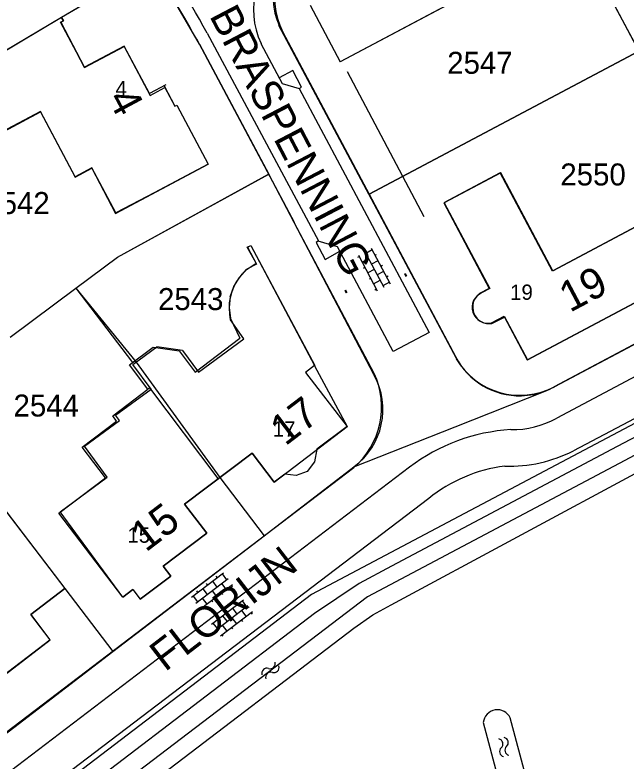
# Model space of a CAD drawing. Extents: x 148816 to 151297, y 399515 to 402500.
# Drawn here: x 150813.4 to 150863.4, y 401402.9 to 401464 of the extents above; entities that cross this region are included whole.
import ezdxf

# ---------------------------------------------------------------- set-up
doc = ezdxf.new("R2010")
doc.units = 0
for name, color, linetype in [('B01 Hoofdgebouw  [T] Norm', 7, 'Continuous'), ('B01 hoofgebouw', 7, 'Continuous'), ('G01 perceelsgrens', 7, 'Continuous'), ('S02 Open verharding  Norm', 7, 'Continuous'), ('S05 Water  Norm', 7, 'Continuous'), ('T03 Hek raster  [T] Norm', 7, 'Continuous'), ('T04 Haag heg  [D] Gem', 7, 'Continuous'), ('T09 Insteek water  [T] Norm', 7, 'Continuous'), ('V00 Kant verharding algemeen  [T] Norm', 7, 'Continuous'), ('V00 Kant verharding algemeen secundair  [D] Norm', 7, 'Continuous'), ('Z01 perceelnummer', 7, 'Continuous'), ('Z02 huisnummer', 7, 'Continuous'), ('Z02 Huisnummer  [Tekst] Norm', 7, 'Continuous'), ('Z06 straatnaam', 7, 'Continuous')]:
    doc.layers.add(name, color=color, linetype=linetype)

msp = doc.modelspace()

# ---------------------------------------------------------------- linework, layer by layer
at = {"layer": 'B01 Hoofdgebouw  [T] Norm'}
for p, q in [((150862.658, 401472.166), (150839.993, 401460.136)), ((150837.531, 401464.771), (150839.993, 401460.136)), ((150817.188, 401463.77), (150808.755, 401458.772)), ((150817.188, 401463.77), (150817.338, 401463.487)), ((150817.338, 401463.487), (150817.117, 401463.37)), ((150817.117, 401463.37), (150819.068, 401459.685)), ((150822.309, 401461.401), (150819.068, 401459.685)), ((150819.068, 401459.685), (150822.309, 401461.401)), ((150822.309, 401461.401), (150824.448, 401457.389)), ((150840.564, 401459.333), (150846.839, 401447.485)), ((150824.448, 401457.389), (150825.648, 401458.029)), ((150825.648, 401458.029), (150826.457, 401456.511)), ((150826.457, 401456.511), (150826.607, 401456.591)), ((150826.607, 401456.591), (150829.177, 401451.757)), ((150811.36, 401453.871), (150815.448, 401456.044)), ((150815.448, 401456.044), (150818.288, 401450.702)), ((150818.288, 401450.702), (150819.648, 401451.425)), ((150819.648, 401451.425), (150821.61, 401447.734)), ((150821.61, 401447.734), (150829.177, 401451.757)), ((150832.398, 401444.97), (150832.67, 401445.116)), ((150832.398, 401444.97), (150833.138, 401443.586)), ((150832.67, 401445.116), (150837.925, 401435.291)), ((150833.138, 401443.586), (150832.341, 401443.16)), ((150831.747, 401442.498), (150832.341, 401443.16)), ((150831.289, 401441.747), (150831.747, 401442.498)), ((150830.994, 401440.904), (150831.289, 401441.747)), ((150830.994, 401440.919), (150830.907, 401440.035)), ((150830.907, 401440.035), (150831.003, 401439.138)), ((150831.003, 401439.138), (150831.769, 401437.53)), ((150828.132, 401434.748), (150831.769, 401437.53)), ((150824.698, 401436.786), (150826.807, 401436.494)), ((150826.807, 401436.494), (150828.132, 401434.748)), ((150837.926, 401435.292), (150837.889, 401435.272)), ((150837.889, 401435.272), (150840.555, 401430.288)), ((150824.402, 401433.464), (150824.251, 401433.35)), ((150830.016, 401426.036), (150824.402, 401433.464)), ((150840.555, 401430.288), (150838.089, 401428.438)), ((150838.089, 401428.438), (150837.879, 401427.413)), ((150832.777, 401428.122), (150827.256, 401423.949)), ((150834.592, 401425.741), (150832.777, 401428.122)), ((150837.879, 401427.413), (150837.302, 401426.63)), ((150835.466, 401426.402), (150834.592, 401425.741)), ((150836.389, 401426.297), (150835.466, 401426.402)), ((150837.302, 401426.63), (150836.389, 401426.297)), ((150810.596, 401426.025), (150817.443, 401417.05)), ((150827.256, 401423.949), (150829.071, 401421.571)), ((150829.071, 401421.571), (150825.514, 401418.864)), ((150825.514, 401418.864), (150826.121, 401418.067)), ((150826.121, 401418.067), (150823.629, 401416.175)), ((150817.443, 401417.05), (150814.656, 401414.932)), ((150823.025, 401416.969), (150822.193, 401416.336)), ((150823.025, 401416.969), (150823.629, 401416.175)), ((150814.656, 401414.932), (150816.235, 401412.854)), ((150809.786, 401407.955), (150816.235, 401412.854))]:
    msp.add_line(p, q, dxfattribs=at)
for points in [[(150819.068, 401459.685), (150817.117, 401463.37), (150817.338, 401463.487), (150817.188, 401463.77), (150808.755, 401458.772), (150811.36, 401453.871), (150815.448, 401456.044), (150818.288, 401450.702), (150819.648, 401451.425), (150821.61, 401447.734), (150829.177, 401451.757)], [(150822.309, 401461.401), (150824.448, 401457.389), (150825.648, 401458.029), (150826.457, 401456.511), (150826.607, 401456.591)], [(150852.417, 401438.734), (150853.433, 401439.245), (150855.291, 401435.747), (150868.041, 401442.519), (150865.489, 401447.323), (150857.364, 401443.007), (150853.095, 401451.044), (150848.471, 401448.588), (150852.183, 401441.599), (150851.409, 401441.17)], [(150822.193, 401416.336), (150816.964, 401423.208), (150820.776, 401426.113), (150818.879, 401428.606), (150821.692, 401430.745), (150821.376, 401431.163), (150824.251, 401433.35), (150822.741, 401435.338), (150824.688, 401436.796)]]:
    msp.add_lwpolyline(points, dxfattribs=at)
msp.add_arc((150852.19, 401440.067), 1.352, 125.29412, 279.66475, dxfattribs=at)
at = {"layer": 'B01 hoofgebouw'}
for points in [[(150859.425, 401470.446), (150840.001, 401460.128)], [(150837.534, 401464.77), (150840.001, 401460.128)], [(150808.784, 401458.81), (150817.183, 401463.782)], [(150825.722, 401458.256), (150824.382, 401457.54), (150822.309, 401461.42), (150819.073, 401459.691), (150817.104, 401463.377), (150817.334, 401463.5), (150817.183, 401463.782)], [(150824.762, 401449.41), (150821.623, 401447.772), (150819.673, 401451.469), (150818.287, 401450.739), (150815.471, 401456.077), (150811.368, 401453.913), (150808.784, 401458.81)], [(150825.57, 401458.174), (150826.457, 401456.511), (150826.607, 401456.591), (150829.177, 401451.757), (150824.762, 401449.41)], [(150855.315, 401435.768), (150868.066, 401442.526), (150865.515, 401447.338), (150857.391, 401443.033), (150853.133, 401451.068), (150848.497, 401448.611)], [(150848.497, 401448.611), (150852.23, 401441.58), (150851.611, 401441.252)], [(150833.107, 401443.653), (150832.385, 401444.971), (150832.667, 401445.121), (150837.898, 401435.285), (150837.153, 401434.711), (150840.555, 401430.288)], [(150831.024, 401439.037), (150830.949, 401439.501), (150830.927, 401439.972), (150830.943, 401440.413), (150831.004, 401440.851), (150831.119, 401441.277), (150831.278, 401441.689), (150831.483, 401442.08), (150831.727, 401442.449), (150831.998, 401442.796), (150832.305, 401443.114), (150833.107, 401443.653)], [(150852.392, 401438.779), (150853.425, 401439.328), (150855.315, 401435.768)], [(150827.089, 401436.519), (150828.399, 401434.739), (150832.11, 401437.471), (150831.024, 401439.037)], [(150822.193, 401416.336), (150817.056, 401423.314), (150820.928, 401426.165), (150819.063, 401428.698), (150821.919, 401430.801), (150821.604, 401431.228), (150824.508, 401433.367), (150823.023, 401435.383), (150824.986, 401436.828)], [(150827.089, 401436.519), (150824.986, 401436.828)], [(150822.193, 401416.336), (150823.025, 401416.969), (150823.629, 401416.175), (150826.121, 401418.067), (150825.514, 401418.864), (150829.071, 401421.571), (150827.256, 401423.949), (150832.777, 401428.122), (150834.592, 401425.741), (150840.555, 401430.288)], [(150810.582, 401426.027), (150809.867, 401425.479), (150807.675, 401428.338), (150803.465, 401425.11), (150809.19, 401417.644), (150804.893, 401414.349), (150807.268, 401411.252), (150806.633, 401410.764), (150808.642, 401408.143), (150809.27, 401408.624), (150809.818, 401407.909), (150816.253, 401412.843), (150814.669, 401414.908), (150817.449, 401417.04)], [(150810.582, 401426.027), (150817.449, 401417.04)]]:
    msp.add_lwpolyline(points, dxfattribs=at)
msp.add_arc((150852.093, 401440.045), 1.3, 111.77709, 283.27627, dxfattribs=at)
at = {"layer": 'G01 perceelsgrens'}
for points in [[(150854.584, 401479.557), (150864.436, 401461.021)], [(150800.936, 401454.164), (150808.784, 401458.81), (150817.183, 401463.782), (150824.385, 401468.046)], [(150828.473, 401461.59), (150826.53, 401464.9)], [(150835.306, 401462.575), (150842.371, 401449.303)], [(150828.473, 401461.59), (150834.141, 401450.951)], [(150842.371, 401449.303), (150864.436, 401461.021)], [(150821.767, 401444.148), (150834.141, 401450.951)], [(150842.748, 401434.542), (150834.141, 401450.951)], [(150842.371, 401449.303), (150849.434, 401436.025)], [(150818.356, 401441.612), (150821.767, 401444.148)], [(150893.54, 401443.686), (150863.304, 401427.53), (150842.233, 401416.363), (150775.342, 401365.485), (150708.639, 401311.3)], [(150874.299, 401442.468), (150857.518, 401433.551)], [(150812.979, 401437.615), (150818.356, 401441.612)], [(150818.356, 401441.612), (150823.279, 401435.571), (150830.144, 401426.132), (150833.763, 401421.367)], [(150849.403, 401430.284), (150856.769, 401433.202)], [(150805.804, 401432.281), (150821.389, 401411.883)], [(150841.112, 401427), (150849.403, 401430.284)], [(150833.763, 401421.367), (150841.112, 401427)], [(150821.389, 401411.883), (150833.763, 401421.367)], [(150812.074, 401404.787), (150821.389, 401411.883)]]:
    msp.add_lwpolyline(points, dxfattribs=at)
for centre, radius, start, end in [((150840.622, 401465.345), 5.994, 118.14836, 207.52226), ((150854.667, 401438.685), 5.87, 206.94299, 271.52746), ((150837.677, 401431.693), 5.816, 306.1954, 29.32678), ((150854.681, 401438.644), 5.828, 271.39267, 290.98929), ((150854.671, 401438.683), 5.869, 290.94682, 299.01994)]:
    msp.add_arc(centre, radius, start, end, dxfattribs=at)
at = {"layer": 'S02 Open verharding  Norm'}
for p, q in [((150842.609, 401444.751), (150842.079, 401444.468)), ((150842.538, 401444.883), (150844.092, 401441.972)), ((150841.55, 401444.186), (150841.418, 401444.115)), ((150841.479, 401444.318), (150843.033, 401441.407)), ((150842.009, 401444.601), (150843.562, 401441.689)), ((150842.844, 401444.31), (150842.976, 401444.38)), ((150842.315, 401444.027), (150841.785, 401443.745)), ((150843.08, 401443.869), (150842.55, 401443.586)), ((150843.315, 401443.428), (150843.447, 401443.498)), ((150842.021, 401443.304), (150841.889, 401443.233)), ((150842.786, 401443.145), (150842.256, 401442.863)), ((150843.55, 401442.986), (150843.021, 401442.704)), ((150842.492, 401442.421), (150842.359, 401442.351)), ((150842.727, 401441.98), (150843.256, 401442.263)), ((150843.786, 401442.545), (150843.918, 401442.616)), ((150845.27, 401442.797), (150845.379, 401442.594)), ((150845.277, 401442.783), (150845.33, 401442.812)), ((150845.301, 401442.739), (150845.288, 401442.732)), ((150845.323, 401442.825), (150845.432, 401442.622)), ((150845.377, 401442.724), (150845.325, 401442.695)), ((150845.348, 401442.651), (150845.335, 401442.644)), ((150845.367, 401442.775), (150845.354, 401442.768)), ((150845.372, 401442.607), (150845.425, 401442.635)), ((150845.414, 401442.686), (150845.401, 401442.679)), ((150844.021, 401442.104), (150843.492, 401441.822)), ((150840.382, 401441.441), (150840.49, 401441.239)), ((150840.389, 401441.428), (150840.442, 401441.456)), ((150840.412, 401441.384), (150840.399, 401441.377)), ((150840.435, 401441.47), (150840.543, 401441.267)), ((150840.489, 401441.368), (150840.436, 401441.34)), ((150840.459, 401441.296), (150840.446, 401441.289)), ((150840.478, 401441.419), (150840.465, 401441.412)), ((150840.483, 401441.252), (150840.536, 401441.28)), ((150840.525, 401441.331), (150840.512, 401441.324)), ((150842.962, 401441.539), (150842.83, 401441.469)), ((150827.824, 401416.336), (150830.45, 401418.335)), ((150828.187, 401415.859), (150830.814, 401417.857)), ((150829.933, 401417.941), (150829.842, 401418.06)), ((150830.331, 401418.244), (150830.694, 401417.766)), ((150828.551, 401415.381), (150831.177, 401417.38)), ((150829.137, 401417.335), (150829.046, 401417.455)), ((150829.535, 401417.638), (150829.898, 401417.161)), ((150830.66, 401416.986), (150830.296, 401417.464)), ((150831.058, 401417.289), (150831.148, 401417.169)), ((150828.341, 401416.73), (150828.251, 401416.849)), ((150828.739, 401417.033), (150829.103, 401416.555)), ((150829.501, 401416.858), (150829.864, 401416.381)), ((150830.262, 401416.683), (150830.353, 401416.564)), ((150827.944, 401416.427), (150828.307, 401415.95)), ((150828.705, 401416.252), (150829.068, 401415.775)), ((150829.455, 401414.123), (150832.081, 401416.122)), ((150829.466, 401416.078), (150829.557, 401415.958)), ((150831.962, 401416.031), (150832.325, 401415.553)), ((150828.67, 401415.472), (150828.761, 401415.353)), ((150829.818, 401413.646), (150832.444, 401415.644)), ((150831.166, 401415.425), (150831.529, 401414.948)), ((150831.564, 401415.728), (150831.473, 401415.847)), ((150830.181, 401413.168), (150832.808, 401415.167)), ((150830.37, 401414.82), (150830.733, 401414.342)), ((150830.768, 401415.122), (150830.677, 401415.242)), ((150832.29, 401414.773), (150831.927, 401415.251)), ((150832.688, 401415.076), (150832.779, 401414.956)), ((150829.574, 401414.214), (150829.937, 401413.737)), ((150829.972, 401414.517), (150829.881, 401414.636)), ((150831.131, 401414.645), (150831.495, 401414.168)), ((150831.892, 401414.47), (150831.983, 401414.351)), ((150830.335, 401414.039), (150830.699, 401413.562)), ((150831.097, 401413.865), (150831.187, 401413.745)), ((150830.301, 401413.259), (150830.392, 401413.14))]:
    msp.add_line(p, q, dxfattribs=at)
at = {"layer": 'S05 Water  Norm'}
for centre, start, end in [((150833.998, 401410.102), 72.29702, 196.15204), ((150834.257, 401410.911), 252.29702, 16.15205), ((150834.57, 401410.589), 252.29702, 16.15205), ((150834.312, 401409.779), 72.29702, 196.15204), ((150852.888, 401404.328), 312.50877, 76.36379), ((150853.324, 401404.44), 312.50877, 76.36379), ((150853.462, 401403.701), 132.50877, 256.36379), ((150853.898, 401403.813), 132.50877, 256.36379)]:
    msp.add_arc(centre, 0.425, start, end, dxfattribs=at)
at = {"layer": 'T03 Hek raster  [T] Norm'}
msp.add_lwpolyline([(150891.565, 401445.081), (150837.656, 401416.561), (150815.301, 401399.509)], dxfattribs=at)
at = {"layer": 'T04 Haag heg  [D] Gem'}
for p, q in [((150859.425, 401470.45), (150874.299, 401442.468)), ((150817.183, 401463.782), (150824.385, 401468.046)), ((150864.436, 401461.021), (150842.371, 401449.303)), ((150821.767, 401444.148), (150834.132, 401450.946)), ((150818.356, 401441.612), (150821.767, 401444.148)), ((150812.979, 401437.615), (150818.356, 401441.612)), ((150818.356, 401441.612), (150822.989, 401435.524)), ((150830.139, 401426.128), (150833.763, 401421.367)), ((150817.442, 401417.049), (150821.389, 401411.883))]:
    msp.add_line(p, q, dxfattribs=at)
at = {"layer": 'T09 Insteek water  [T] Norm'}
for p, q in [((150844.163, 401415.708), (150888.389, 401439.502)), ((150881.842, 401438.854), (150862.662, 401428.667)), ((150862.662, 401428.667), (150844.187, 401418.878)), ((150844.187, 401418.878), (150841.547, 401417.455)), ((150841.547, 401417.455), (150837.893, 401414.99)), ((150842.666, 401414.894), (150844.163, 401415.708)), ((150837.893, 401414.99), (150779.835, 401370.783)), ((150841.118, 401413.802), (150842.666, 401414.894)), ((150807.699, 401388.37), (150841.118, 401413.802)), ((150886.508, 401285.509), (150853.918, 401406.457)), ((150851.71, 401406.078), (150883.774, 401284.482))]:
    msp.add_line(p, q, dxfattribs=at)
msp.add_arc((150852.865, 401405.97), 1.16, 24.80063, 174.67901, dxfattribs=at)
at = {"layer": 'V00 Kant verharding algemeen  [T] Norm'}
for p, q in [((150833.508, 401461.64), (150835.244, 401458.374)), ((150835.244, 401458.374), (150836.641, 401457.948)), ((150836.641, 401457.948), (150847.284, 401437.989)), ((150839.783, 401444.993), (150838.192, 401445.47)), ((150844.342, 401436.45), (150839.783, 401444.993))]:
    msp.add_line(p, q, dxfattribs=at)
for points in [[(150849.516, 401435.86), (150834.98, 401463.097)], [(150829.09, 401462.473), (150838.221, 401445.479)], [(150828.222, 401462.006), (150836.235, 401447.012)], [(150836.638, 401457.953), (150836.829, 401458.063), (150836.123, 401459.419), (150835, 401458.833)], [(150883.601, 401447.353), (150857.546, 401433.551)], [(150842.778, 401434.643), (150836.216, 401447.002)], [(150838.221, 401445.479), (150838.017, 401445.364), (150838.767, 401443.974), (150839.975, 401444.633)], [(150884.588, 401445.238), (150857.73, 401430.975)], [(150890.098, 401444.658), (150859.09, 401428.314)], [(150845.666, 401426.966), (150813.006, 401402.115)], [(150812.033, 401404.828), (150841.096, 401426.943)], [(150847.239, 401424.41), (150814.871, 401399.79)]]:
    msp.add_lwpolyline(points, dxfattribs=at)
for centre, radius, start, end in [((150787.087, 401440.398), 47.451, 27.72487, 40.27422), ((150786.948, 401440.103), 46.725, 27.95425, 40.62201), ((150840.231, 401465.459), 5.742, 121.84516, 204.21584), ((150839.089, 401464.356), 6.189, 121.36646, 205.93755), ((150854.718, 401438.931), 6.078, 210.54455, 297.73179), ((150836.897, 401431.894), 6.492, 310.30232, 25.05324), ((150854.048, 401437.771), 7.729, 269.371, 298.45083), ((150853.87, 401438.542), 11.483, 267.97545, 297.03903), ((150855.06, 401414.703), 12.466, 97.35501, 128.85765)]:
    msp.add_arc(centre, radius, start, end, dxfattribs=at)
at = {"layer": 'V00 Kant verharding algemeen secundair  [D] Norm'}
msp.add_line((150847.284, 401437.989), (150844.342, 401436.45), dxfattribs=at)
msp.add_arc((150854.848, 401414.927), 15.141, 93.35048, 127.33267, dxfattribs=at)

# ---------------------------------------------------------------- texts
at = {"layer": 'Z01 perceelnummer'}
for s, p in [('2547', (150848.756, 401459.156)), ('2550', (150858.016, 401450.022)), ('2542', (150810.857, 401447.685)), ('2543', (150825.08, 401439.825)), ('2544', (150813.25, 401431.116))]:
    msp.add_text(s, height=1.8, dxfattribs=at).set_placement(p)
at = {"layer": 'Z02 huisnummer'}
for s, rotation, p in [('4', 298.10282, (150820.911, 401457.138)), ('19', 27.89727, (150858.8, 401439.595)), ('17', 37.31697, (150835.497, 401428.659)), ('15', 37.28226, (150824.08, 401419.971))]:
    msp.add_text(s, height=2.5, rotation=rotation, dxfattribs=at).set_placement(p)
at = {"layer": 'Z02 Huisnummer  [Tekst] Norm'}
for s, p in [('4', (150821.593, 401457.32)), ('19', (150853.902, 401440.664)), ('17', (150834.474, 401429.48)), ('15', (150822.574, 401420.79))]:
    msp.add_text(s, height=1.25, dxfattribs=at).set_placement(p)
at = {"layer": 'Z06 straatnaam'}
for s, rotation, p in [('BRASPENNING', 297.59037, (150829.244, 401463.918)), ('FLORIJN', 37.60354, (150825.658, 401410.188))]:
    msp.add_text(s, height=2.5, rotation=rotation, dxfattribs=at).set_placement(p)

doc.saveas('drawing.dxf')
